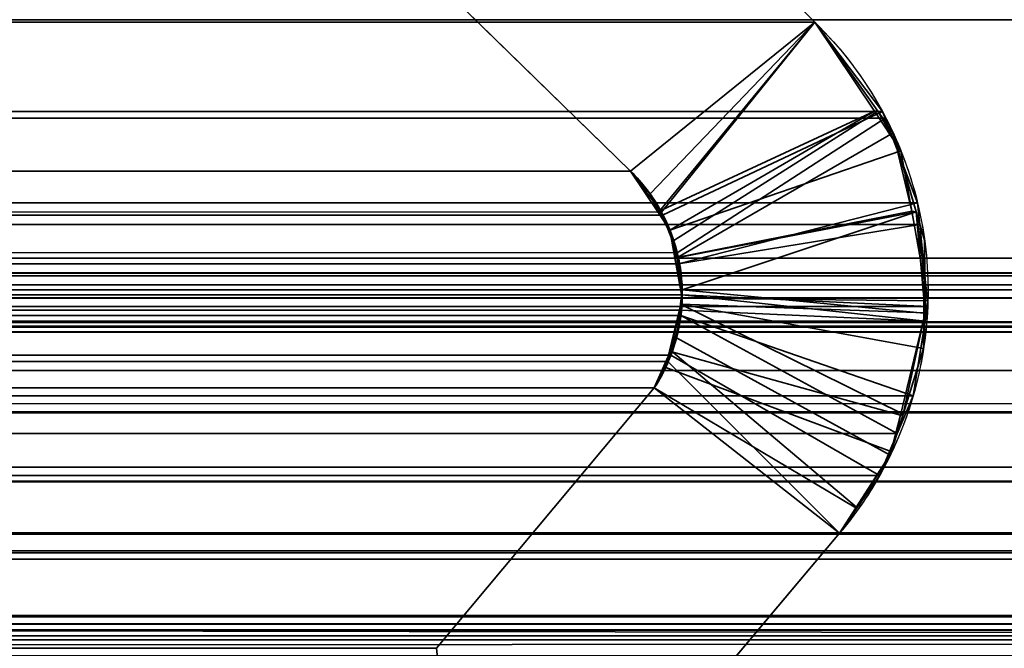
# Model space of a CAD drawing. Header units: millimetres. Extents: x -587 to 3688, y -115 to 120.
# Tile 447 of 656: x 1971.93 to 1974.43, y 1.05 to 2.65. Entities that reach past the tile are written whole.
import ezdxf

# ---------------------------------------------------------------- set-up
doc = ezdxf.new("R2010")
doc.units = ezdxf.units.MM
doc.layers.add('152', color=7, linetype='Continuous', true_color=0xffffff)

# ---------------------------------------------------------------- blocks, each defined once
blk = doc.blocks.new('UG_SURFACE_002')
at = {"layer": '152', "color": 252, "linetype": 'Continuous', "lineweight": 35}
for points in [[(2162.4999, -40, 2198), (2162.4999, 110, 2198), (837.5, 110, 2198), (837.5, -40, 2198)], [(987.5, -40, 2048.0001), (987.5, 110, 2048.0001), (2012.5, 110, 2048.0001), (2012.5, -40, 2048.0001)]]:
    blk.add_3dface(points, dxfattribs=at)
blk = doc.blocks.new('UG_SURFACE_054')
at = {"layer": '152', "color": 252, "linetype": 'Continuous', "lineweight": 35}
for points in [[(1011, -46.92, 2022.5), (1989, -46.92, 2022.5), (1989, 13.92, 2022.5), (1011, 13.92, 2022.5)], [(1012.5, -46.92, 2020.9999), (1012.5, 13.92, 2020.9999), (1987.5, 13.92, 2020.9999), (1987.5, -46.92, 2020.9999)]]:
    blk.add_3dface(points, dxfattribs=at)
blk = doc.blocks.new('UG_SURFACE_057')
at = {"layer": '152', "color": 7, "linetype": 'Continuous', "lineweight": 35}
for points in [[(1986.675, 2.6459, 2020.175), (1986.6284, 5.9608, 2020.1285), (1013.3716, 5.9608, 2020.1285), (1013.325, 2.6459, 2020.175)], [(1014.2951, 2.0412, 2019.2049), (1014.3776, 4.9715, 2019.1224), (1985.6224, 4.9715, 2019.1224), (1985.7049, 2.0412, 2019.2049)], [(1027.3063, 3.8936, 2006.1936), (1026.0557, 2.6395, 2007.4444), (1973.9443, 2.6395, 2007.4444), (1972.6937, 3.8936, 2006.1936)], [(1973.477, 2.2621, 2006.9771), (1972.2289, 3.4787, 2005.729), (1972.6937, 3.8936, 2006.1936), (1973.9443, 2.6395, 2007.4444)], [(1972.2289, 3.4787, 2005.729), (1973.477, 2.2621, 2006.9771), (1026.523, 2.2621, 2006.9771), (1027.7711, 3.4787, 2005.729)], [(1986.6695, 1.0733, 2020.1695), (1013.325, 2.6459, 2020.175), (1013.2391, 0.3109, 2020.2608)], [(1986.6695, 1.0733, 2020.1695), (1986.675, 2.6459, 2020.175), (1013.325, 2.6459, 2020.175)], [(1974.1158, 2.4134, 2007.6158), (1973.9443, 2.6395, 2007.4444), (1026.0557, 2.6395, 2007.4444), (1025.8842, 2.4134, 2007.6158)], [(1973.9443, 2.6395, 2007.4444), (1973.5554, 2.1585, 2007.0555), (1973.477, 2.2621, 2006.9771)], [(1973.5584, 2.1509, 2007.0584), (1973.5554, 2.1585, 2007.0555), (1973.9443, 2.6395, 2007.4444), (1974.1158, 2.4134, 2007.6158)], [(1025.8842, 2.4134, 2007.6158), (1025.8776, 2.3964, 2007.6225), (1974.1224, 2.3964, 2007.6225)], [(1025.8842, 2.4134, 2007.6158), (1974.1224, 2.3964, 2007.6225), (1974.1158, 2.4134, 2007.6158)], [(1974.1158, 2.4134, 2007.6158), (1974.1224, 2.3964, 2007.6225), (1973.5955, 2.0554, 2007.0956), (1973.5584, 2.1509, 2007.0584)], [(1974.205, 2.1819, 2007.705), (1974.1224, 2.3964, 2007.6225), (1025.8776, 2.3964, 2007.6225), (1025.795, 2.1819, 2007.705)], [(1973.5988, 2.027, 2007.0989), (1973.5955, 2.0554, 2007.0956), (1974.1224, 2.3964, 2007.6225), (1974.205, 2.1819, 2007.705)], [(1973.5554, 2.1585, 2007.0555), (1026.4938, 2.2307, 2007.0062), (1026.523, 2.2621, 2006.9771)], [(1026.523, 2.2621, 2006.9771), (1973.477, 2.2621, 2006.9771), (1973.5554, 2.1585, 2007.0555)], [(1973.5584, 2.1509, 2007.0584), (1026.4431, 2.1484, 2007.057), (1026.4938, 2.2307, 2007.0062)], [(1973.5554, 2.1585, 2007.0555), (1973.5584, 2.1509, 2007.0584), (1026.4938, 2.2307, 2007.0062)], [(1025.795, 2.1819, 2007.705), (1025.7896, 2.1271, 2007.7105), (1974.2104, 2.1271, 2007.7105)], [(1025.795, 2.1819, 2007.705), (1974.2104, 2.1271, 2007.7105), (1974.205, 2.1819, 2007.705)], [(1974.205, 2.1819, 2007.705), (1974.2104, 2.1271, 2007.7105), (1973.5988, 2.027, 2007.0989)], [(1973.5955, 2.0554, 2007.0956), (1026.4269, 2.1222, 2007.0732), (1026.4431, 2.1484, 2007.057)], [(1026.4431, 2.1484, 2007.057), (1973.5584, 2.1509, 2007.0584), (1973.5955, 2.0554, 2007.0956)], [(1974.2308, 1.9194, 2007.7307), (1025.7896, 2.1271, 2007.7105), (1025.7692, 1.9194, 2007.7307)], [(1974.2308, 1.9194, 2007.7307), (1974.2104, 2.1271, 2007.7105), (1025.7896, 2.1271, 2007.7105)], [(1974.2104, 2.1271, 2007.7105), (1974.2308, 1.9194, 2007.7307), (1973.6083, 1.9483, 2007.1082), (1973.5988, 2.027, 2007.0989)], [(1973.5988, 2.027, 2007.0989), (1026.3988, 2.0275, 2007.1013), (1026.4269, 2.1222, 2007.0732)], [(1973.5955, 2.0554, 2007.0956), (1973.5988, 2.027, 2007.0989), (1026.4269, 2.1222, 2007.0732)], [(1014.2951, 2.0412, 2019.2049), (1985.7012, 1.9603, 2019.2013), (1985.6882, 1.8784, 2019.1882)], [(1014.2951, 2.0412, 2019.2049), (1985.7049, 2.0412, 2019.2049), (1985.7012, 1.9603, 2019.2013)], [(1985.6882, 1.8784, 2019.1882), (1014.3118, 1.8784, 2019.1882), (1014.2951, 2.0412, 2019.2049)], [(1026.3925, 1.975, 2007.1075), (1026.3983, 2.026, 2007.1018), (1973.6056, 1.9097, 2007.1056)], [(1973.6083, 1.9483, 2007.1082), (1026.3983, 2.026, 2007.1018), (1026.3988, 2.0275, 2007.1013)], [(1973.6083, 1.9483, 2007.1082), (1973.6056, 1.9097, 2007.1056), (1026.3983, 2.026, 2007.1018)], [(1026.3988, 2.0275, 2007.1013), (1973.5988, 2.027, 2007.0989), (1973.6083, 1.9483, 2007.1082)], [(1017.1266, 1.997, 2016.3734), (1982.8734, 1.997, 2016.3734), (1982.7933, 2.0043, 2016.2933)], [(1017.2089, 1.9934, 2016.2911), (1017.1266, 1.997, 2016.3734), (1982.7933, 2.0043, 2016.2933)], [(1982.7933, 2.0043, 2016.2933), (1982.7911, 2.0038, 2016.2911), (1017.2089, 1.9934, 2016.2911)], [(1017.315, 1.9887, 2016.1848), (1017.2089, 1.9934, 2016.2911), (1982.7911, 2.0038, 2016.2911)], [(1017.315, 1.9887, 2016.1848), (1982.7911, 2.0038, 2016.2911), (1982.6667, 1.974, 2016.1667)], [(1017.1266, 1.997, 2016.3734), (1015.2102, 1.295, 2018.2898), (1984.7898, 1.295, 2018.2898), (1982.8734, 1.997, 2016.3734)], [(1982.6667, 1.974, 2016.1667), (1017.334, 1.982, 2016.166), (1017.315, 1.9887, 2016.1848)], [(1017.3662, 1.9704, 2016.1338), (1017.334, 1.982, 2016.166), (1982.6667, 1.974, 2016.1667)], [(1017.3662, 1.9704, 2016.1338), (1982.6667, 1.974, 2016.1667), (1982.6149, 1.9616, 2016.115)], [(1973.6056, 1.9097, 2007.1056), (1026.3968, 1.9101, 2007.1032), (1026.3925, 1.975, 2007.1075)], [(1982.6149, 1.9616, 2016.115), (1017.4114, 1.9379, 2016.0887), (1017.3662, 1.9704, 2016.1338)], [(1982.6149, 1.9616, 2016.115), (1982.5877, 1.941, 2016.0878), (1017.4114, 1.9379, 2016.0887)], [(1973.6056, 1.9097, 2007.1056), (1973.6083, 1.9483, 2007.1082), (1974.2246, 1.8818, 2007.7245)], [(1973.6083, 1.9483, 2007.1082), (1974.2308, 1.9194, 2007.7307), (1974.2246, 1.8818, 2007.7245)], [(1017.5066, 1.8695, 2015.9934), (1017.4114, 1.9379, 2016.0887), (1982.5877, 1.941, 2016.0878)], [(1017.5066, 1.8695, 2015.9934), (1982.5877, 1.941, 2016.0878), (1982.4934, 1.8695, 2015.9934)], [(1025.7692, 1.9194, 2007.7307), (1025.7754, 1.8818, 2007.7245), (1974.2246, 1.8818, 2007.7245), (1974.2308, 1.9194, 2007.7307)], [(1026.3968, 1.9101, 2007.1032), (1973.6056, 1.9097, 2007.1056), (1973.6048, 1.8959, 2007.1049)], [(1026.3993, 1.8701, 2007.1006), (1026.3968, 1.9101, 2007.1032), (1973.6048, 1.8959, 2007.1049)], [(1974.2246, 1.8818, 2007.7245), (1974.1939, 1.6931, 2007.694), (1973.6048, 1.8959, 2007.1049), (1973.6056, 1.9097, 2007.1056)], [(1014.3118, 1.8784, 2019.1882), (1985.6882, 1.8784, 2019.1882), (1985.6794, 1.8545, 2019.1793)], [(1985.6794, 1.8545, 2019.1793), (1014.3186, 1.8526, 2019.1815), (1014.3118, 1.8784, 2019.1882)], [(1974.2246, 1.8818, 2007.7245), (1025.7754, 1.8818, 2007.7245), (1025.8061, 1.6931, 2007.694)], [(1974.1939, 1.6931, 2007.694), (1974.2246, 1.8818, 2007.7245), (1025.8061, 1.6931, 2007.694)], [(1973.6048, 1.8959, 2007.1049), (1026.414, 1.8134, 2007.0858), (1026.3993, 1.8701, 2007.1006)], [(1026.414, 1.8134, 2007.0858), (1973.6048, 1.8959, 2007.1049), (1973.5795, 1.7957, 2007.0796)], [(1974.1535, 1.597, 2007.6535), (1974.1088, 1.4909, 2007.6089), (1973.5795, 1.7957, 2007.0796), (1973.6048, 1.8959, 2007.1049)], [(1973.6048, 1.8959, 2007.1049), (1974.1939, 1.6931, 2007.694), (1974.1535, 1.597, 2007.6535)], [(1014.3309, 1.8061, 2019.1691), (1014.3186, 1.8526, 2019.1815), (1985.6794, 1.8545, 2019.1793)], [(1014.3309, 1.8061, 2019.1691), (1985.6794, 1.8545, 2019.1793), (1985.6114, 1.6712, 2019.1114)], [(1982.4934, 1.8695, 2015.9934), (1017.5085, 1.8664, 2015.9914), (1017.5066, 1.8695, 2015.9934)], [(1982.4934, 1.8695, 2015.9934), (1982.4915, 1.8664, 2015.9914), (1017.5085, 1.8664, 2015.9914)], [(1017.5085, 1.8664, 2015.9914), (1982.4915, 1.8664, 2015.9914), (1982.4214, 1.7573, 2015.9214), (1017.5786, 1.7573, 2015.9214)], [(1014.3309, 1.8061, 2019.1691), (1985.6114, 1.6712, 2019.1114), (1985.5958, 1.65, 2019.0959)], [(1985.5958, 1.65, 2019.0959), (1014.405, 1.6498, 2019.0949), (1014.3309, 1.8061, 2019.1691)], [(1026.414, 1.8134, 2007.0858), (1973.5795, 1.7957, 2007.0796), (1973.5712, 1.7793, 2007.0713)], [(1973.5712, 1.7793, 2007.0713), (1026.43, 1.7806, 2007.0701), (1026.414, 1.8134, 2007.0858)], [(1026.43, 1.7806, 2007.0701), (1973.5712, 1.7793, 2007.0713), (1973.5372, 1.7131, 2007.0372)], [(1973.5372, 1.7131, 2007.0372), (1026.4628, 1.7131, 2007.0372), (1026.43, 1.7806, 2007.0701)], [(1974.0072, 1.345, 2007.5073), (1973.5372, 1.7131, 2007.0372), (1973.5712, 1.7793, 2007.0713)], [(1973.5712, 1.7793, 2007.0713), (1973.5795, 1.7957, 2007.0796), (1974.1088, 1.4909, 2007.6089), (1974.0072, 1.345, 2007.5073)], [(1017.5786, 1.7573, 2015.9214), (1982.4214, 1.7573, 2015.9214), (1981.7749, 1.0741, 2015.275), (1018.2251, 1.0741, 2015.275)], [(1973.5372, 1.7131, 2007.0372), (1972.985, 1.0529, 2006.485), (1027.015, 1.0529, 2006.485), (1026.4628, 1.7131, 2007.0372)], [(1972.985, 1.0529, 2006.485), (1973.5372, 1.7131, 2007.0372), (1974.0072, 1.345, 2007.5073), (1973.069, 0.2303, 2006.5689)], [(1025.8061, 1.6931, 2007.694), (1025.8465, 1.597, 2007.6535), (1974.1535, 1.597, 2007.6535), (1974.1939, 1.6931, 2007.694)], [(1014.405, 1.6498, 2019.0949), (1985.5958, 1.65, 2019.0959), (1985.4931, 1.5104, 2018.9931)], [(1014.4185, 1.6214, 2019.0816), (1014.405, 1.6498, 2019.0949), (1985.4931, 1.5104, 2018.9931)], [(1014.4185, 1.6214, 2019.0816), (1985.4931, 1.5104, 2018.9931), (1985.4424, 1.4748, 2018.9424)], [(1985.4424, 1.4748, 2018.9424), (1014.5568, 1.4693, 2018.9433), (1014.4185, 1.6214, 2019.0816)], [(1974.1088, 1.4909, 2007.6089), (1025.8465, 1.597, 2007.6535), (1025.8912, 1.4909, 2007.6089)], [(1974.1088, 1.4909, 2007.6089), (1974.1535, 1.597, 2007.6535), (1025.8465, 1.597, 2007.6535)], [(1014.5789, 1.4448, 2018.9211), (1014.5568, 1.4693, 2018.9433), (1985.4424, 1.4748, 2018.9424)], [(1014.5789, 1.4448, 2018.9211), (1985.4424, 1.4748, 2018.9424), (1985.2571, 1.3446, 2018.7571)], [(1025.8912, 1.4909, 2007.6089), (1025.9928, 1.345, 2007.5073), (1974.0072, 1.345, 2007.5073), (1974.1088, 1.4909, 2007.6089)], [(1014.5789, 1.4448, 2018.9211), (1985.2571, 1.3446, 2018.7571), (1985.2486, 1.3429, 2018.7485)], [(1985.2486, 1.3429, 2018.7485), (1014.7544, 1.3555, 2018.7457), (1014.5789, 1.4448, 2018.9211)], [(1014.8538, 1.3048, 2018.6462), (1014.7544, 1.3555, 2018.7457), (1985.2486, 1.3429, 2018.7485)], [(1014.9699, 1.3016, 2018.5301), (1014.8538, 1.3048, 2018.6462), (1985.2486, 1.3429, 2018.7485)], [(1985.2486, 1.3429, 2018.7485), (1985.0287, 1.3001, 2018.5287), (1014.9699, 1.3016, 2018.5301)], [(1025.9928, 1.345, 2007.5073), (1026.931, 0.2303, 2006.5689), (1973.069, 0.2303, 2006.5689), (1974.0072, 1.345, 2007.5073)], [(1014.9699, 1.3016, 2018.5301), (1985.0287, 1.3001, 2018.5287), (1984.9199, 1.2788, 2018.42)], [(1015.2102, 1.295, 2018.2898), (1014.9699, 1.3016, 2018.5301), (1984.9199, 1.2788, 2018.42)], [(1984.9199, 1.2788, 2018.42), (1984.7898, 1.295, 2018.2898), (1015.2102, 1.295, 2018.2898)], [(1983.0514, 1.1329, 2016.5515), (1984.5084, 0.5991, 2018.0085), (1015.4916, 0.5991, 2018.0085), (1016.9486, 1.1329, 2016.5515)], [(1983.0514, 1.1329, 2016.5515), (1016.9486, 1.1329, 2016.5515), (1016.9967, 1.1297, 2016.5033)], [(1983.0011, 1.1363, 2016.5012), (1016.9967, 1.1297, 2016.5033), (1017.0606, 1.1255, 2016.4394)], [(1983.0011, 1.1363, 2016.5012), (1983.0031, 1.1361, 2016.5031), (1016.9967, 1.1297, 2016.5033)], [(1016.9967, 1.1297, 2016.5033), (1983.0031, 1.1361, 2016.5031), (1983.0514, 1.1329, 2016.5515)], [(1017.0606, 1.1255, 2016.4394), (1982.9315, 1.1144, 2016.4316), (1983.0011, 1.1363, 2016.5012)], [(1017.0606, 1.1255, 2016.4394), (1017.0691, 1.1208, 2016.4309), (1982.9315, 1.1144, 2016.4316)], [(1982.8825, 1.0991, 2016.3825), (1017.0691, 1.1208, 2016.4309), (1017.1335, 1.0854, 2016.3665)], [(1982.8825, 1.0991, 2016.3825), (1982.9315, 1.1144, 2016.4316), (1017.0691, 1.1208, 2016.4309)], [(1017.1335, 1.0854, 2016.3665), (1982.8674, 1.0844, 2016.3674), (1982.8825, 1.0991, 2016.3825)], [(1982.8674, 1.0844, 2016.3674), (1017.1335, 1.0854, 2016.3665), (1017.1434, 1.08, 2016.3567)], [(1017.1434, 1.08, 2016.3567), (1982.8143, 1.0331, 2016.3143), (1982.8674, 1.0844, 2016.3674)], [(1017.1434, 1.08, 2016.3567), (1017.1857, 1.0331, 2016.3143), (1982.8143, 1.0331, 2016.3143)], [(1018.2251, 1.0741, 2015.275), (1981.7749, 1.0741, 2015.275), (1981.4751, 0.7572, 2014.9751)], [(1018.5249, 0.7572, 2014.9751), (1018.2251, 1.0741, 2015.275), (1981.4751, 0.7572, 2014.9751)], [(1013.2391, 0.3109, 2020.2608), (1986.7144, 0.3099, 2020.2143), (1986.6695, 1.0733, 2020.1695)]]:
    blk.add_3dface(points, dxfattribs=at)
blk = doc.blocks.new('UG_SURFACE_058')
at = {"layer": '152', "color": 7, "linetype": 'Continuous', "lineweight": 35}
for points in [[(1972.6937, 3.8936, -7), (1973.9443, 2.6395, -7), (1973.477, 2.2621, -7), (1972.2289, 3.4787, -7)], [(1973.9443, 2.6395, 2007.4444), (1972.6937, 3.8936, 2006.1936), (1972.2289, 3.4787, 2005.729), (1973.477, 2.2621, 2006.9771)], [(1972.6937, 3.8936, 2006.1936), (1973.9443, 2.6395, 2007.4444), (1973.9443, 2.6395, -7), (1972.6937, 3.8936, -7)], [(1972.2289, 3.4787, -7), (1973.477, 2.2621, -7), (1973.477, 2.2621, 2006.9771), (1972.2289, 3.4787, 2005.729)], [(1973.5463, 2.1587, -7), (1973.477, 2.2621, -7), (1973.9443, 2.6395, -7), (1974.0957, 2.4137, -7)], [(1973.477, 2.2621, 2006.9771), (1973.5267, 2.2044, 2007.0267), (1973.9443, 2.6395, 2007.4444)], [(1973.9443, 2.6395, 2007.4444), (1973.5267, 2.2044, 2007.0267), (1973.5494, 2.1596, 2007.0493)], [(1973.5494, 2.1596, 2007.0493), (1973.5867, 2.086, 2007.0868), (1974.104, 2.4145, 2007.6041), (1973.9443, 2.6395, 2007.4444)], [(1974.0957, 2.4137, -7), (1973.9443, 2.6395, -7), (1973.9443, 2.6395, 2007.4444)], [(1973.9443, 2.6395, 2007.4444), (1974.104, 2.4145, 2007.6041), (1974.0957, 2.4137, -7)], [(1974.0957, 2.4137, -7), (1973.5769, 2.1129, -7), (1973.5463, 2.1587, -7)], [(1974.0957, 2.4137, -7), (1974.1629, 2.3136, -7), (1973.5769, 2.1129, -7)], [(1974.143, 2.3595, 2007.643), (1974.104, 2.4145, 2007.6041), (1973.5867, 2.086, 2007.0868), (1973.5942, 2.0424, 2007.0941)], [(1974.1629, 2.3136, -7), (1974.0957, 2.4137, -7), (1974.104, 2.4145, 2007.6041)], [(1974.104, 2.4145, 2007.6041), (1974.143, 2.3595, 2007.643), (1974.1629, 2.3136, -7)], [(1973.5942, 2.0424, 2007.0941), (1974.2017, 2.1593, 2007.7016), (1974.143, 2.3595, 2007.643)], [(1974.1904, 2.1604, -7), (1974.1629, 2.3136, -7), (1974.143, 2.3595, 2007.643)], [(1974.143, 2.3595, 2007.643), (1974.2017, 2.1593, 2007.7016), (1974.1904, 2.1604, -7)], [(1973.5897, 2.0422, -7), (1973.5769, 2.1129, -7), (1974.1629, 2.3136, -7), (1974.1904, 2.1604, -7)], [(1973.5463, 2.1587, -7), (1973.5267, 2.2044, 2007.0267), (1973.477, 2.2621, 2006.9771)], [(1973.477, 2.2621, 2006.9771), (1973.477, 2.2621, -7), (1973.5463, 2.1587, -7)], [(1973.5463, 2.1587, -7), (1973.5494, 2.1596, 2007.0493), (1973.5267, 2.2044, 2007.0267)], [(1973.5494, 2.1596, 2007.0493), (1973.5463, 2.1587, -7), (1973.5769, 2.1129, -7)], [(1973.5769, 2.1129, -7), (1973.5867, 2.086, 2007.0868), (1973.5494, 2.1596, 2007.0493)], [(1974.1904, 2.1604, -7), (1974.2312, 1.9331, -7), (1973.6081, 1.9401, -7), (1973.5897, 2.0422, -7)], [(1973.5942, 2.0424, 2007.0941), (1973.6081, 1.9615, 2007.1082), (1974.2017, 2.1593, 2007.7016)], [(1973.6081, 1.9615, 2007.1082), (1974.2211, 1.902, 2007.7212), (1974.2228, 2.0869, 2007.7229), (1974.2017, 2.1593, 2007.7016)], [(1974.2312, 1.9331, -7), (1974.1904, 2.1604, -7), (1974.2017, 2.1593, 2007.7016)], [(1974.2241, 1.9032, -7), (1974.2312, 1.9331, -7), (1974.2017, 2.1593, 2007.7016)], [(1974.2017, 2.1593, 2007.7016), (1974.2228, 2.0869, 2007.7229), (1974.2241, 1.9032, -7)], [(1973.5867, 2.086, 2007.0868), (1973.5769, 2.1129, -7), (1973.5897, 2.0422, -7)], [(1973.5897, 2.0422, -7), (1973.5942, 2.0424, 2007.0941), (1973.5867, 2.086, 2007.0868)], [(1974.2228, 2.0869, 2007.7229), (1974.2211, 1.902, 2007.7212), (1974.2241, 1.9032, -7)], [(1973.5942, 2.0424, 2007.0941), (1973.5897, 2.0422, -7), (1973.6081, 1.9401, -7)], [(1973.6081, 1.9401, -7), (1973.6081, 1.9615, 2007.1082), (1973.5942, 2.0424, 2007.0941)], [(1973.6081, 1.9401, -7), (1973.6037, 1.9247, 2007.1037), (1973.6081, 1.9615, 2007.1082)], [(1974.2203, 1.8123, 2007.7202), (1974.2211, 1.902, 2007.7212), (1973.6081, 1.9615, 2007.1082), (1973.6037, 1.9247, 2007.1037)], [(1973.6044, 1.9246, -7), (1973.5761, 1.8059, -7), (1973.5793, 1.8073, 2007.0794)], [(1973.5761, 1.8059, -7), (1973.6044, 1.9246, -7), (1974.2241, 1.9032, -7), (1974.1621, 1.644, -7)], [(1973.5793, 1.8073, 2007.0794), (1973.5938, 1.8397, 2007.0937), (1973.6044, 1.9246, -7)], [(1973.5938, 1.8397, 2007.0937), (1973.6037, 1.9247, 2007.1037), (1973.6044, 1.9246, -7)], [(1973.6037, 1.9247, 2007.1037), (1973.5938, 1.8397, 2007.0937), (1974.1358, 1.542, 2007.6358), (1974.1682, 1.6459, 2007.6683)], [(1973.6081, 1.9401, -7), (1973.6044, 1.9246, -7), (1973.6037, 1.9247, 2007.1037)], [(1974.1682, 1.6459, 2007.6683), (1974.2203, 1.8123, 2007.7202), (1973.6037, 1.9247, 2007.1037)], [(1973.6044, 1.9246, -7), (1973.6081, 1.9401, -7), (1974.2312, 1.9331, -7), (1974.2241, 1.9032, -7)], [(1974.1682, 1.6459, 2007.6683), (1974.1621, 1.644, -7), (1974.2241, 1.9032, -7)], [(1974.2241, 1.9032, -7), (1974.2203, 1.8123, 2007.7202), (1974.1682, 1.6459, 2007.6683)], [(1974.2241, 1.9032, -7), (1974.2211, 1.902, 2007.7212), (1974.2203, 1.8123, 2007.7202)], [(1974.0499, 1.4105, 2007.55), (1974.1358, 1.542, 2007.6358), (1973.5938, 1.8397, 2007.0937), (1973.5793, 1.8073, 2007.0794)], [(1973.5372, 1.7131, 2007.0372), (1973.5793, 1.8073, 2007.0794), (1973.5661, 1.7643, -7)], [(1973.5793, 1.8073, 2007.0794), (1973.5372, 1.7131, 2007.0372), (1974.0072, 1.345, 2007.5073), (1974.0499, 1.4105, 2007.55)], [(1973.5793, 1.8073, 2007.0794), (1973.5761, 1.8059, -7), (1973.5661, 1.7643, -7)], [(1974.1621, 1.644, -7), (1974.1398, 1.5504, -7), (1973.5661, 1.7643, -7), (1973.5761, 1.8059, -7)], [(1973.5661, 1.7643, -7), (1973.5372, 1.7131, -7), (1973.5372, 1.7131, 2007.0372)], [(1973.5372, 1.7131, -7), (1973.5661, 1.7643, -7), (1974.1398, 1.5504, -7), (1974.0484, 1.4088, -7)], [(1973.5372, 1.7131, -7), (1972.985, 1.0529, -7), (1972.985, 1.0529, 2006.485), (1973.5372, 1.7131, 2007.0372)], [(1972.985, 1.0529, -7), (1973.5372, 1.7131, -7), (1974.0072, 1.345, -7), (1973.069, 0.2303, -7)], [(1973.069, 0.2303, 2006.5689), (1974.0072, 1.345, 2007.5073), (1973.5372, 1.7131, 2007.0372), (1972.985, 1.0529, 2006.485)], [(1974.0484, 1.4088, -7), (1974.0072, 1.345, -7), (1973.5372, 1.7131, -7)], [(1974.1621, 1.644, -7), (1974.1682, 1.6459, 2007.6683), (1974.1358, 1.542, 2007.6358)], [(1974.1358, 1.542, 2007.6358), (1974.1398, 1.5504, -7), (1974.1621, 1.644, -7)], [(1974.0499, 1.4105, 2007.55), (1974.0484, 1.4088, -7), (1974.1398, 1.5504, -7)], [(1974.1398, 1.5504, -7), (1974.1358, 1.542, 2007.6358), (1974.0499, 1.4105, 2007.55)], [(1974.0484, 1.4088, -7), (1974.0499, 1.4105, 2007.55), (1974.0072, 1.345, 2007.5073)], [(1974.0072, 1.345, 2007.5073), (1974.0072, 1.345, -7), (1974.0484, 1.4088, -7)], [(1974.0072, 1.345, 2007.5073), (1973.069, 0.2303, 2006.5689), (1973.069, 0.2303, -7), (1974.0072, 1.345, -7)]]:
    blk.add_3dface(points, dxfattribs=at)

msp = doc.modelspace()

# ---------------------------------------------------------------- linework, layer by layer
at = {"layer": '152', "color": 252, "linetype": 'Continuous', "lineweight": -3, "true_color": 0x939598}
for p, q in [((1973.9443, 2.6395, 2007.4443), (1972.6937, 3.8936, 2006.1937)), ((1973.9443, 2.6395, 2007.4443), (1972.6937, 3.8936, 2006.1937)), ((1972.6937, 3.8936, -7), (1973.9443, 2.6395, -7)), ((1972.2289, 3.4787, -7), (1973.477, 2.2621, -7)), ((1973.477, 2.2621, 2006.977), (1972.2289, 3.4787, 2005.7289)), ((1973.477, 2.2621, 2006.977), (1972.2289, 3.4787, 2005.7289)), ((1986.675, 2.6459, 2020.175), (1013.325, 2.6459, 2020.175)), ((1026.0557, 2.6395, 2007.4443), (1973.9443, 2.6395, 2007.4443)), ((1973.9443, 2.6395, 2007.4443), (1973.9443, 2.6395, -7)), ((1973.477, 2.2621, 2006.977), (1026.523, 2.2621, 2006.977)), ((1973.477, 2.2621, -7), (1973.477, 2.2621, 2006.977)), ((1014.2951, 2.0412, 2019.2049), (1985.7049, 2.0412, 2019.2049)), ((1017.1266, 1.997, 2016.3734), (1982.8734, 1.997, 2016.3734)), ((1014.3117, 1.8784, 2019.1883), (1985.6883, 1.8784, 2019.1883)), ((1017.5786, 1.7573, 2015.9214), (1982.4214, 1.7573, 2015.9214)), ((1973.5372, 1.7131, 2007.0372), (1026.4628, 1.7131, 2007.0372)), ((1973.5372, 1.7131, -7), (1972.985, 1.0529, -7)), ((1973.5372, 1.7131, 2007.0372), (1972.985, 1.0529, 2006.485)), ((1973.5372, 1.7131, 2007.0372), (1972.985, 1.0529, 2006.485)), ((1973.5372, 1.7131, -7), (1973.5372, 1.7131, 2007.0372)), ((1025.9927, 1.345, 2007.5073), (1974.0073, 1.345, 2007.5073)), ((1974.0073, 1.345, -7), (1973.0689, 0.2303, -7)), ((1974.0073, 1.345, 2007.5073), (1973.0689, 0.2303, 2006.5689)), ((1974.0073, 1.345, 2007.5073), (1973.0689, 0.2303, 2006.5689)), ((1974.0073, 1.345, 2007.5073), (1974.0073, 1.345, -7)), ((1015.2101, 1.295, 2018.2899), (1984.7899, 1.295, 2018.2899)), ((1983.0515, 1.1329, 2016.5515), (1016.9485, 1.1329, 2016.5515))]:
    msp.add_line(p, q, dxfattribs=at)
for points in [[(1973.9443, 2.6395, -7), (1974.3015, 2.2915, -7), (1974.3291, 1.7265, -7), (1974.0073, 1.345, -7)], [(1973.9443, 2.6395, 2007.4443), (1974.3015, 2.2915, 2007.8015), (1974.3291, 1.7265, 2007.8291), (1974.0073, 1.345, 2007.5073)], [(1973.5372, 1.7131, 2007.0372), (1973.6512, 1.8869, 2007.1512), (1973.6257, 2.117, 2007.1257), (1973.477, 2.2621, 2006.977)], [(1973.477, 2.2621, -7), (1973.6257, 2.117, -7), (1973.6512, 1.8869, -7), (1973.5372, 1.7131, -7)]]:
    msp.add_open_spline(points, degree=3, dxfattribs=at)
for points, knots in [([(1973.9443, 2.6395, 2007.4443), (1974.0087, 2.5767, 2007.5087), (1974.0682, 2.501, 2007.5682), (1974.1538, 2.3438, 2007.6538), (1974.1849, 2.2651, 2007.6849), (1974.2251, 2.0983, 2007.7251), (1974.2343, 2.0076, 2007.7343), (1974.2276, 1.8421, 2007.7276), (1974.2147, 1.7647, 2007.7147), (1974.1729, 1.6205, 2007.6729), (1974.1435, 1.5522, 2007.6435), (1974.0787, 1.4376, 2007.5787), (1974.0443, 1.3888, 2007.5443), (1974.0073, 1.345, 2007.5073)], [0, 0, 0, 0, 0.216801, 0.216801, 0.388943, 0.388943, 0.56272, 0.56272, 0.714161, 0.714161, 0.867331, 0.867331, 1, 1, 1, 1]), ([(1973.477, 2.2621, 2006.977), (1973.5065, 2.2334, 2007.0065), (1973.5337, 2.1986, 2007.0337), (1973.5641, 2.1427, 2007.0641), (1973.5719, 2.126, 2007.0719), (1973.5853, 2.0915, 2007.0853), (1973.5909, 2.0737, 2007.0909), (1973.6039, 2.0212, 2007.1039), (1973.6084, 1.9845, 2007.1084), (1973.6081, 1.9308, 2007.1081), (1973.607, 1.9132, 2007.107), (1973.6003, 1.861, 2007.1003), (1973.5915, 1.8269, 2007.0915), (1973.5681, 1.7658, 2007.0681), (1973.5536, 1.738, 2007.0536), (1973.5372, 1.7131, 2007.0372)], [0, 0, 0, 0, 0.238349, 0.238349, 0.331151, 0.331151, 0.421599, 0.421599, 0.592102, 0.592102, 0.673842, 0.673842, 0.840562, 0.840562, 1, 1, 1, 1])]:
    msp.add_open_spline(points, degree=3, knots=knots, dxfattribs=at)

# ---------------------------------------------------------------- block references
for name in ['UG_SURFACE_054', 'UG_SURFACE_002', 'UG_SURFACE_057', 'UG_SURFACE_058']:
    msp.add_blockref(name, (0, 0), dxfattribs=at)

doc.saveas('drawing.dxf')
